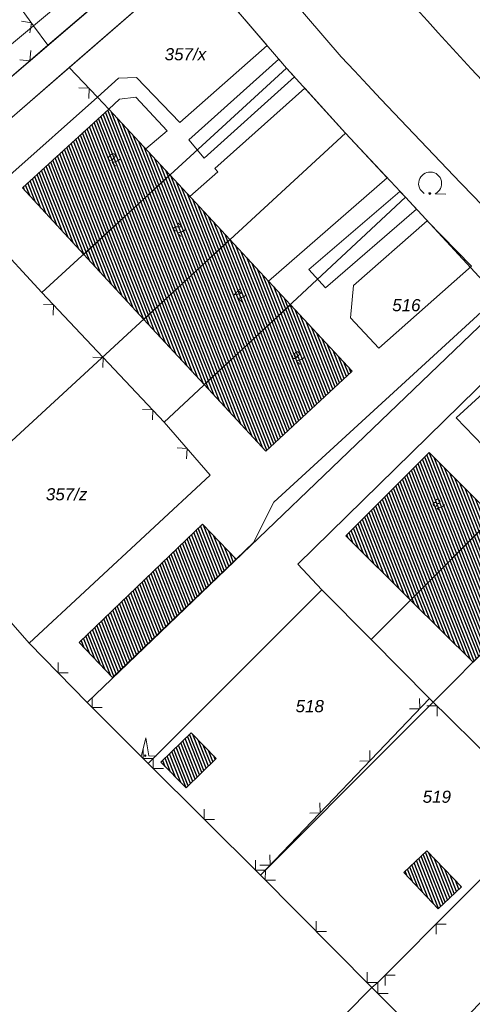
# Model space of a CAD drawing. Header units: metres. Extents: x 345144 to 348639, y 5629211 to 5635235.
# Tile 830 of 1056: x 347505 to 347536, y 5630599 to 5630667. Entities that reach past the tile are written whole.
import ezdxf
from ezdxf.enums import TextEntityAlignment as Align

# ---------------------------------------------------------------- set-up
doc = ezdxf.new("R2010")
doc.units = ezdxf.units.M
doc.header["$MEASUREMENT"] = 0
for name, color, linetype in [('081-083 Topographie', 7, 'Continuous'), ('AX Flurstück', 7, 'Continuous'), ('AX Gebäude', 7, 'Continuous'), ('Definitionslinie', 7, 'Continuous'), ('Präsentationsobjekt -Text (punktförmig)', 7, 'Continuous')]:
    doc.layers.add(name, color=color, linetype=linetype)
doc.styles.add('ARIAL', font='arial.ttf', dxfattribs={"height": 1})
doc.styles.add('ARIALIT', font='ariali.ttf', dxfattribs={"height": 1})
pattern_1 = [(111.5294117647, (0, 0), (-0.186045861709, -0.07339575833), [])]

# ---------------------------------------------------------------- blocks, each defined once
blk = doc.blocks.new('alk_7100_nrwx2')
at = {"true_color": 0x2e2e2e}
h = blk.add_hatch(color=250, dxfattribs=at)
edge = h.paths.add_edge_path(flags=0)
edge.add_arc((0.024073, -0.597267), 0.057254, 180, 360, ccw=False)
edge.add_arc((0.024073, -0.597267), 0.057255, 0, 180, ccw=False)
at = {"color": 250, "lineweight": 5, "true_color": 0x2e2e2e, "flags": 128}
blk.add_lwpolyline([(0.349382, -0.597267), (1, -0.597267)], dxfattribs=at)
at = {"color": 250, "lineweight": 5, "true_color": 0x2e2e2e}
for centre, radius, start, end in [((0.024073, 0.012362), 0.690995, -61.91481688, -118.08518312), ((0.024073, -0.597267), 0.057255, 0, 180), ((0.024073, -0.597267), 0.057254, 180, 0)]:
    blk.add_arc(centre, radius, start, end, dxfattribs=at)
blk = doc.blocks.new('alk_7200_nrwx2')
at = {"true_color": 0x2e2e2e}
h = blk.add_hatch(color=250, dxfattribs=at)
edge = h.paths.add_edge_path(flags=0)
edge.add_arc((-0.020544, -0.388118), 0.055525, 180, 360, ccw=False)
edge.add_arc((-0.020544, -0.388118), 0.055525, 0, 180, ccw=False)
at = {"color": 250, "lineweight": 5, "true_color": 0x2e2e2e, "flags": 128}
blk.add_lwpolyline([(-0.298168, -0.388118), (-0.020544, 1), (0.257079, -0.388118), (0.812326, -0.388118)], dxfattribs=at)
blk.add_lwpolyline([(-0.298168, -0.388118), (-0.020544, 1), (0.257079, -0.388118), (0.812326, -0.388118)], dxfattribs=at)
at = {"color": 250, "lineweight": 5, "true_color": 0x2e2e2e}
for start, end in [(0, 180), (180, 0)]:
    blk.add_arc((-0.020544, -0.388118), 0.055525, start, end, dxfattribs=at)

msp = doc.modelspace()

# ---------------------------------------------------------------- hatches: boundary and pattern name
at = {"layer": 'AX Gebäude', "true_color": 0x4f4f4f}
h = msp.add_hatch(dxfattribs=at)
h.set_pattern_fill('_USER', color=251, scale=0.2, angle=111.52941176, style=0, pattern_type=0)
h.set_pattern_definition(pattern_1)
h.paths.add_polyline_path([(347514.944, 5630656.062), (347508.989, 5630650.537), (347504.743, 5630655.15), (347510.729, 5630660.621)], flags=0)
h = msp.add_hatch(dxfattribs=at)
h.set_pattern_fill('_USER', color=251, scale=0.2, angle=111.52941176, style=0, pattern_type=0)
h.set_pattern_definition(pattern_1)
h.paths.add_polyline_path([(347519.119, 5630651.571), (347513.151, 5630646.041), (347508.989, 5630650.537), (347514.944, 5630656.062)], flags=0)
h = msp.add_hatch(dxfattribs=at)
h.set_pattern_fill('_USER', color=251, scale=0.2, angle=111.52941176, style=0, pattern_type=0)
h.set_pattern_definition(pattern_1)
h.paths.add_polyline_path([(347523.313, 5630647.054), (347517.335, 5630641.515), (347513.151, 5630646.041), (347519.119, 5630651.571)], flags=0)
h = msp.add_hatch(dxfattribs=at)
h.set_pattern_fill('_USER', color=251, scale=0.2, angle=111.52941176, style=0, pattern_type=0)
h.set_pattern_definition(pattern_1)
h.paths.add_polyline_path([(347517.335, 5630641.515), (347523.313, 5630647.054), (347527.592, 5630642.444), (347521.606, 5630636.898)], flags=0)
h = msp.add_hatch(dxfattribs=at)
h.set_pattern_fill('_USER', color=251, scale=0.2, angle=111.52941176, style=0, pattern_type=0)
h.set_pattern_definition(pattern_1)
h.paths.add_polyline_path([(347531.633, 5630626.57), (347527.148, 5630631.024), (347532.927, 5630636.804), (347537.381, 5630632.338)], flags=0)
h = msp.add_hatch(dxfattribs=at)
h.set_pattern_fill('_USER', color=251, scale=0.2, angle=111.52941176, style=0, pattern_type=0)
h.set_pattern_definition(pattern_1)
h.paths.add_polyline_path([(347541.691, 5630628.022), (347535.965, 5630622.275), (347531.633, 5630626.57), (347537.381, 5630632.338)], flags=0)
h = msp.add_hatch(dxfattribs=at)
h.set_pattern_fill('_USER', color=251, scale=0.2, angle=111.52941176, style=0, pattern_type=0)
h.set_pattern_definition(pattern_1)
h.paths.add_polyline_path([(347508.663, 5630623.642), (347517.213, 5630631.839), (347519.539, 5630629.413), (347510.989, 5630621.215)], flags=0)
h = msp.add_hatch(dxfattribs=at)
h.set_pattern_fill('_USER', color=251, scale=0.2, angle=111.52941176, style=0, pattern_type=0)
h.set_pattern_definition(pattern_1)
h.paths.add_polyline_path([(347516.426, 5630617.383), (347518.172, 5630615.604), (347516.082, 5630613.553), (347514.336, 5630615.332)], flags=0)
h = msp.add_hatch(dxfattribs=at)
h.set_pattern_fill('_USER', color=251, scale=0.2, angle=111.52941176, style=0, pattern_type=0)
h.set_pattern_definition(pattern_1)
h.paths.add_polyline_path([(347532.767, 5630609.203), (347535.15, 5630606.694), (347533.548, 5630605.173), (347531.165, 5630607.681)], flags=0)

# ---------------------------------------------------------------- linework, layer by layer
at = {"layer": '081-083 Topographie', "color": 7, "linetype": 'Continuous', "lineweight": 5, "flags": 128}
for points in [[(347506.51, 5630665.043), (347515.254, 5630672.535), (347515.254, 5630672.535), (347510.336, 5630678.278), (347510.336, 5630678.278), (347506.337, 5630675.053), (347506.337, 5630675.053), (347506.565, 5630674.722), (347506.565, 5630674.722), (347504.478, 5630673.118)], [(347504.447, 5630671.964), (347507.586, 5630668.116), (347507.586, 5630668.116), (347505.519, 5630666.398), (347505.519, 5630666.398), (347499.349, 5630661.269)], [(347516.592, 5630670.979), (347521.694, 5630665.025), (347521.694, 5630665.025), (347515.645, 5630659.698), (347515.645, 5630659.698), (347512.65, 5630662.82), (347512.65, 5630662.82), (347511.403, 5630662.758), (347511.403, 5630662.758), (347509.939, 5630661.451), (347509.939, 5630661.451), (347503.861, 5630656.026), (347503.861, 5630656.026), (347501.834, 5630658.17), (347501.834, 5630658.17), (347507.985, 5630663.509), (347507.985, 5630663.509), (347516.592, 5630670.979)], [(347522.025, 5630669.862), (347526.832, 5630664.238)], [(347497.133, 5630657.01), (347499.51, 5630659.047), (347499.51, 5630659.047), (347500.214, 5630659.65), (347500.214, 5630659.65), (347506.51, 5630665.043), (347506.51, 5630665.043), (347505.519, 5630666.398), (347505.519, 5630666.398), (347504.239, 5630668.149)], [(347516.27, 5630658.484), (347522.512, 5630664.07), (347522.512, 5630664.07), (347523.041, 5630663.452), (347523.041, 5630663.452), (347523.58, 5630662.859), (347523.58, 5630662.859), (347517.342, 5630657.22), (347517.342, 5630657.22), (347516.27, 5630658.484)], [(347507.985, 5630663.509), (347509.939, 5630661.451), (347509.939, 5630661.451), (347510.728, 5630660.62)], [(347516.348, 5630654.565), (347518.278, 5630656.258), (347518.278, 5630656.258), (347518.077, 5630656.508), (347518.077, 5630656.508), (347524.305, 5630662.062), (347524.305, 5630662.062), (347527.131, 5630658.953), (347527.131, 5630658.953), (347530.02, 5630655.848), (347530.02, 5630655.848), (347521.794, 5630648.699)], [(347510.728, 5630660.62), (347511.468, 5630661.316), (347511.468, 5630661.316), (347512.605, 5630661.434), (347512.605, 5630661.434), (347514.763, 5630659.115), (347514.763, 5630659.115), (347513.289, 5630657.863)], [(347497.195, 5630654.143), (347501.067, 5630657.503), (347501.067, 5630657.503), (347503.088, 5630655.264), (347503.088, 5630655.264), (347502.627, 5630651.654), (347502.627, 5630651.654), (347506.096, 5630647.892), (347506.096, 5630647.892), (347514.57, 5630638.92), (347514.57, 5630638.92), (347517.748, 5630635.245)], [(347530.892, 5630654.912), (347531.273, 5630654.502), (347531.273, 5630654.502), (347532.042, 5630653.671), (347532.042, 5630653.671), (347525.747, 5630648.218), (347525.747, 5630648.218), (347524.593, 5630649.491), (347524.593, 5630649.491), (347530.892, 5630654.912)], [(347527.676, 5630648.398), (347532.783, 5630652.87), (347532.783, 5630652.87), (347535.849, 5630649.737), (347535.849, 5630649.737), (347529.443, 5630644.053), (347529.443, 5630644.053), (347527.471, 5630646.156), (347527.471, 5630646.156), (347527.676, 5630648.398)], [(347537.643, 5630647.572), (347522.16, 5630633.37), (347522.16, 5630633.37), (347520.744, 5630630.566), (347520.744, 5630630.566), (347519.538, 5630629.413)], [(347532.949, 5630619.754), (347528.907, 5630623.838), (347528.907, 5630623.838), (347525.474, 5630627.279), (347525.474, 5630627.279), (347523.827, 5630629.063), (347523.827, 5630629.063), (347539.603, 5630644.536)], [(347540.071, 5630644.04), (347534.779, 5630639.208), (347534.779, 5630639.208), (347537.274, 5630636.628)], [(347487.971, 5630642.791), (347497.752, 5630631.858), (347497.752, 5630631.858), (347502.027, 5630627.229), (347502.027, 5630627.229), (347505.201, 5630623.58), (347505.201, 5630623.58), (347509.217, 5630619.484), (347509.217, 5630619.484), (347513.458, 5630615.249), (347513.458, 5630615.249), (347521.229, 5630607.498)], [(347505.201, 5630623.58), (347517.748, 5630635.245)], [(347521.229, 5630607.498), (347532.949, 5630619.754), (347532.949, 5630619.754), (347537.543, 5630615.221), (347537.543, 5630615.221), (347540.952, 5630611.701), (347540.952, 5630611.701), (347529.367, 5630600.068), (347529.367, 5630600.068), (347528.958, 5630599.719)], [(347521.229, 5630607.498), (347528.958, 5630599.719)], [(347528.958, 5630599.719), (347533.324, 5630595.349), (347533.324, 5630595.349), (347537.912, 5630591.29), (347537.912, 5630591.29), (347545.972, 5630583.998)]]:
    msp.add_lwpolyline(points, dxfattribs=at)
at = {"layer": '081-083 Topographie', "color": 7, "linetype": 'Continuous', "lineweight": 5}
for centre, radius, start, end in [((347852.186, 5630955.277), 430.424024, -138.80031274, -134.02132144), ((348148.767, 5631244.926), 850.882893, -136.964333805, -134.087717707)]:
    msp.add_arc(centre, radius, start, end, dxfattribs=at)
at = {"layer": 'AX Flurstück', "color": 8, "linetype": 'Continuous', "lineweight": 13, "true_color": 0x808080, "flags": 128}
for points in [[(347508.864, 5630679.999), (347515.255, 5630672.535), (347484.724, 5630646.38), (347481.275, 5630650.68), (347494.257, 5630661.34), (347491.015, 5630665.294), (347508.864, 5630679.999)], [(347473.986, 5630659.451), (347481.275, 5630650.68), (347484.724, 5630646.38), (347486.2, 5630644.602), (347490.285, 5630639.943), (347497.752, 5630631.858), (347502.027, 5630627.23), (347505.201, 5630623.579), (347509.218, 5630619.484), (347513.459, 5630615.249), (347521.229, 5630607.498), (347528.959, 5630599.719), (347499.615, 5630570.009), (347494.895, 5630574.977), (347459.923, 5630612.632), (347426.8, 5630652.129), (347423.141, 5630656.394), (347458.263, 5630678.708), (347459.457, 5630677.213), (347463.695, 5630671.907), (347467.281, 5630667.819), (347473.986, 5630659.451)], [(347484.724, 5630646.38), (347515.255, 5630672.535), (347516.593, 5630670.979), (347486.2, 5630644.602), (347484.724, 5630646.38)], [(347516.593, 5630670.979), (347523.042, 5630663.453), (347506.097, 5630647.892), (347502.628, 5630651.654), (347490.285, 5630639.943), (347486.2, 5630644.602), (347516.593, 5630670.979)], [(347584.891, 5630602.802), (347577.264, 5630609.646), (347572.726, 5630613.723), (347570.805, 5630615.452), (347568.23, 5630617.838), (347560.902, 5630624.65), (347557.333, 5630627.937), (347553.764, 5630631.484), (347549.436, 5630635.783), (347545.128, 5630640.101), (347538.06, 5630647.162), (347531.274, 5630654.503), (347527.132, 5630658.954), (347523.042, 5630663.453), (347516.593, 5630670.979)], [(347502.628, 5630651.654), (347506.097, 5630647.892), (347523.042, 5630663.453), (347527.132, 5630658.954), (347497.752, 5630631.858), (347490.285, 5630639.943), (347502.628, 5630651.654)], [(347497.752, 5630631.858), (347527.132, 5630658.954), (347531.274, 5630654.503), (347514.57, 5630638.92), (347517.748, 5630635.246), (347505.201, 5630623.579), (347502.027, 5630627.23), (347497.752, 5630631.858)], [(347514.57, 5630638.92), (347531.274, 5630654.503), (347538.06, 5630647.162), (347509.218, 5630619.484), (347505.201, 5630623.579), (347517.748, 5630635.246), (347514.57, 5630638.92)], [(347509.218, 5630619.484), (347538.06, 5630647.162), (347545.128, 5630640.101), (347528.908, 5630623.838), (347525.475, 5630627.28), (347513.459, 5630615.249), (347509.218, 5630619.484)], [(347525.475, 5630627.28), (347528.908, 5630623.838), (347545.128, 5630640.101), (347549.436, 5630635.783), (347521.229, 5630607.498), (347513.459, 5630615.249), (347525.475, 5630627.28)], [(347521.229, 5630607.498), (347549.436, 5630635.783), (347553.764, 5630631.484), (347537.544, 5630615.222), (347540.953, 5630611.701), (347529.367, 5630600.068), (347528.959, 5630599.719), (347521.229, 5630607.498)], [(347537.544, 5630615.222), (347553.764, 5630631.484), (347557.333, 5630627.937), (347560.902, 5630624.65), (347533.324, 5630595.349), (347528.959, 5630599.719), (347529.367, 5630600.068), (347540.953, 5630611.701), (347537.544, 5630615.222)], [(347603.391, 5630465.886), (347564.004, 5630505.285), (347531.494, 5630536.451), (347499.615, 5630570.009), (347528.959, 5630599.719), (347533.324, 5630595.349), (347537.912, 5630591.29), (347545.972, 5630583.998), (347554.178, 5630576.63), (347558.175, 5630573.036), (347563.224, 5630568.508), (347570.301, 5630562.156), (347577.416, 5630555.753), (347582.476, 5630551.225), (347587.504, 5630546.658), (347594.592, 5630540.336), (347601.868, 5630533.976), (347606.776, 5630529.414), (347611.826, 5630524.876), (347618.92, 5630518.454), (347626.018, 5630512.131), (347631.067, 5630507.593), (347636.116, 5630503.065)]]:
    msp.add_lwpolyline(points, dxfattribs=at)
at = {"layer": 'AX Gebäude', "color": 7, "linetype": 'Continuous', "lineweight": 5, "flags": 128}
for points in [[(347514.944, 5630656.062), (347508.989, 5630650.537), (347504.743, 5630655.15), (347510.729, 5630660.621), (347514.944, 5630656.062)], [(347519.119, 5630651.571), (347513.151, 5630646.041), (347508.989, 5630650.537), (347514.944, 5630656.062), (347519.119, 5630651.571)], [(347523.313, 5630647.054), (347517.335, 5630641.515), (347513.151, 5630646.041), (347519.119, 5630651.571), (347523.313, 5630647.054)], [(347517.335, 5630641.515), (347523.313, 5630647.054), (347527.592, 5630642.444), (347521.606, 5630636.898), (347517.335, 5630641.515)], [(347531.633, 5630626.57), (347527.148, 5630631.024), (347532.927, 5630636.804), (347537.381, 5630632.338), (347531.633, 5630626.57)], [(347541.691, 5630628.022), (347535.965, 5630622.275), (347531.633, 5630626.57), (347537.381, 5630632.338), (347541.691, 5630628.022)], [(347508.663, 5630623.642), (347517.213, 5630631.839), (347519.539, 5630629.413), (347510.989, 5630621.215), (347508.663, 5630623.642)], [(347516.426, 5630617.383), (347518.172, 5630615.604), (347516.082, 5630613.553), (347514.336, 5630615.332), (347516.426, 5630617.383)], [(347532.767, 5630609.203), (347535.15, 5630606.694), (347533.548, 5630605.173), (347531.165, 5630607.681), (347532.767, 5630609.203)]]:
    msp.add_lwpolyline(points, dxfattribs=at)
at = {"layer": 'Definitionslinie', "color": 7, "linetype": 'Continuous', "lineweight": 5, "flags": 128}
for points in [[(347506.51, 5630665.043), (347515.254, 5630672.535)], [(347507.985, 5630663.509), (347516.592, 5630670.979)], [(347516.592, 5630670.979), (347521.694, 5630665.025)], [(347522.025, 5630669.862), (347526.832, 5630664.238)], [(347499.349, 5630661.269), (347505.519, 5630666.398), (347505.519, 5630666.398), (347507.586, 5630668.116)], [(347504.239, 5630668.149), (347505.519, 5630666.398), (347505.519, 5630666.398), (347506.51, 5630665.043)], [(347505.266, 5630665.897), (347505.374, 5630666.596), (347504.676, 5630666.704)], [(347505.266, 5630665.897), (347505.374, 5630666.596), (347504.676, 5630666.704)], [(347500.214, 5630659.65), (347506.51, 5630665.043)], [(347515.645, 5630659.698), (347521.694, 5630665.025)], [(347504.556, 5630664.027), (347505.261, 5630663.973), (347505.315, 5630664.678)], [(347504.556, 5630664.027), (347505.261, 5630663.973), (347505.315, 5630664.678)], [(347516.27, 5630658.484), (347522.512, 5630664.07)], [(347522.512, 5630664.07), (347523.041, 5630663.452)], [(347501.834, 5630658.17), (347507.985, 5630663.509)], [(347507.985, 5630663.509), (347509.939, 5630661.451), (347509.939, 5630661.451), (347510.728, 5630660.62)], [(347523.041, 5630663.452), (347523.58, 5630662.859)], [(347503.861, 5630656.026), (347509.939, 5630661.451), (347509.939, 5630661.451), (347511.403, 5630662.758)], [(347511.403, 5630662.758), (347512.65, 5630662.82)], [(347512.65, 5630662.82), (347515.645, 5630659.698)], [(347517.342, 5630657.22), (347523.58, 5630662.859)], [(347509.338, 5630661.358), (347509.357, 5630662.065), (347508.65, 5630662.083)], [(347509.338, 5630661.358), (347509.357, 5630662.065), (347508.65, 5630662.083)], [(347518.077, 5630656.508), (347524.305, 5630662.062)], [(347524.305, 5630662.062), (347527.131, 5630658.953)], [(347510.728, 5630660.62), (347511.468, 5630661.316)], [(347511.468, 5630661.316), (347512.605, 5630661.434)], [(347512.605, 5630661.434), (347514.763, 5630659.115)], [(347513.289, 5630657.863), (347514.763, 5630659.115)], [(347527.131, 5630658.953), (347530.02, 5630655.848)], [(347516.27, 5630658.484), (347517.342, 5630657.22)], [(347516.348, 5630654.565), (347518.278, 5630656.258)], [(347518.077, 5630656.508), (347518.278, 5630656.258)], [(347521.794, 5630648.699), (347530.02, 5630655.848)], [(347524.593, 5630649.491), (347530.892, 5630654.912)], [(347530.892, 5630654.912), (347531.273, 5630654.502)], [(347531.273, 5630654.502), (347532.042, 5630653.671)], [(347525.747, 5630648.218), (347532.042, 5630653.671)], [(347527.676, 5630648.398), (347532.783, 5630652.87)], [(347532.783, 5630652.87), (347535.849, 5630649.737)], [(347502.627, 5630651.654), (347506.096, 5630647.892)], [(347524.593, 5630649.491), (347525.747, 5630648.218)], [(347529.443, 5630644.053), (347535.849, 5630649.737)], [(347527.471, 5630646.156), (347527.676, 5630648.398)], [(347506.096, 5630647.892), (347514.57, 5630638.92)], [(347522.16, 5630633.37), (347537.643, 5630647.572)], [(347506.88, 5630646.334), (347506.9, 5630647.041), (347506.193, 5630647.061)], [(347506.88, 5630646.334), (347506.9, 5630647.041), (347506.193, 5630647.061)], [(347527.471, 5630646.156), (347529.443, 5630644.053)], [(347523.827, 5630629.063), (347539.603, 5630644.536)], [(347534.779, 5630639.208), (347540.071, 5630644.04)], [(347510.313, 5630642.699), (347510.333, 5630643.406), (347509.626, 5630643.426)], [(347510.313, 5630642.699), (347510.333, 5630643.406), (347509.626, 5630643.426)], [(347513.746, 5630639.064), (347513.766, 5630639.771), (347513.059, 5630639.791)], [(347513.746, 5630639.064), (347513.766, 5630639.771), (347513.059, 5630639.791)], [(347534.779, 5630639.208), (347537.274, 5630636.628)], [(347514.57, 5630638.92), (347517.748, 5630635.245)], [(347516.108, 5630636.377), (347516.159, 5630637.083), (347515.454, 5630637.134)], [(347516.108, 5630636.377), (347516.159, 5630637.083), (347515.454, 5630637.134)], [(347505.201, 5630623.58), (347517.748, 5630635.245)], [(347520.744, 5630630.566), (347522.16, 5630633.37)], [(347519.538, 5630629.413), (347520.744, 5630630.566)], [(347523.827, 5630629.063), (347525.474, 5630627.279)], [(347502.027, 5630627.229), (347505.201, 5630623.58)], [(347525.474, 5630627.279), (347528.907, 5630623.838)], [(347505.201, 5630623.58), (347509.217, 5630619.484)], [(347528.907, 5630623.838), (347532.949, 5630619.754)], [(347507.216, 5630622.239), (347507.209, 5630621.532), (347507.916, 5630621.525)], [(347507.216, 5630622.239), (347507.209, 5630621.532), (347507.916, 5630621.525)], [(347509.217, 5630619.484), (347513.458, 5630615.249)], [(347509.568, 5630619.84), (347509.568, 5630619.133), (347510.276, 5630619.134)], [(347509.568, 5630619.84), (347509.568, 5630619.133), (347510.276, 5630619.134)], [(347521.229, 5630607.498), (347532.949, 5630619.754)], [(347531.566, 5630619.031), (347532.272, 5630619.047), (347532.257, 5630619.753)], [(347531.566, 5630619.031), (347532.272, 5630619.047), (347532.257, 5630619.753)], [(347532.949, 5630619.754), (347537.543, 5630615.221)], [(347533.471, 5630618.536), (347533.466, 5630619.243), (347532.759, 5630619.239)], [(347533.471, 5630618.536), (347533.466, 5630619.243), (347532.759, 5630619.239)], [(347513.106, 5630616.307), (347513.107, 5630615.6), (347513.814, 5630615.601)], [(347513.106, 5630616.307), (347513.107, 5630615.6), (347513.814, 5630615.601)], [(347528.11, 5630615.417), (347528.817, 5630615.433), (347528.801, 5630616.14)], [(347528.11, 5630615.417), (347528.817, 5630615.433), (347528.801, 5630616.14)], [(347513.458, 5630615.249), (347521.229, 5630607.498)], [(347513.802, 5630615.612), (347513.803, 5630614.904), (347514.511, 5630614.905)], [(347513.802, 5630615.612), (347513.803, 5630614.904), (347514.511, 5630614.905)], [(347524.654, 5630611.803), (347525.361, 5630611.819), (347525.345, 5630612.526)], [(347524.654, 5630611.803), (347525.361, 5630611.819), (347525.345, 5630612.526)], [(347517.343, 5630612.081), (347517.344, 5630611.374), (347518.051, 5630611.374)], [(347517.343, 5630612.081), (347517.344, 5630611.374), (347518.051, 5630611.374)], [(347529.367, 5630600.068), (347540.952, 5630611.701)], [(347520.883, 5630608.55), (347520.884, 5630607.843), (347521.591, 5630607.843)], [(347520.883, 5630608.55), (347520.884, 5630607.843), (347521.591, 5630607.843)], [(347521.199, 5630608.19), (347521.906, 5630608.205), (347521.89, 5630608.912)], [(347521.199, 5630608.19), (347521.906, 5630608.205), (347521.89, 5630608.912)], [(347521.572, 5630607.863), (347521.569, 5630607.155), (347522.276, 5630607.153)], [(347521.572, 5630607.863), (347521.569, 5630607.155), (347522.276, 5630607.153)], [(347521.229, 5630607.498), (347528.958, 5630599.719)], [(347525.096, 5630604.316), (347525.094, 5630603.609), (347525.801, 5630603.606)], [(347525.096, 5630604.316), (347525.094, 5630603.609), (347525.801, 5630603.606)], [(347534.102, 5630604.114), (347533.395, 5630604.113), (347533.397, 5630603.406)], [(347534.102, 5630604.114), (347533.395, 5630604.113), (347533.397, 5630603.406)], [(347528.62, 5630600.769), (347528.618, 5630600.062), (347529.325, 5630600.059)], [(347528.62, 5630600.769), (347528.618, 5630600.062), (347529.325, 5630600.059)], [(347530.574, 5630600.572), (347529.867, 5630600.57), (347529.869, 5630599.863)], [(347530.574, 5630600.572), (347529.867, 5630600.57), (347529.869, 5630599.863)], [(347528.958, 5630599.719), (347529.367, 5630600.068)], [(347528.958, 5630599.719), (347533.324, 5630595.349)], [(347529.374, 5630600.01), (347529.374, 5630599.303), (347530.081, 5630599.302)], [(347529.374, 5630600.01), (347529.374, 5630599.303), (347530.081, 5630599.302)]]:
    msp.add_lwpolyline(points, dxfattribs=at)
at = {"layer": 'Definitionslinie', "color": 7, "linetype": 'Continuous', "lineweight": 5}
for centre, radius, start, end in [((347852.186, 5630955.277), 430.424024, -138.80031274, -134.02132144), ((348148.767, 5631244.926), 850.882893, -136.964333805, -134.087717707)]:
    msp.add_arc(centre, radius, start, end, dxfattribs=at)

# ---------------------------------------------------------------- block references
at = {"layer": '081-083 Topographie', "rotation": -2.326094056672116}
for name, p, xscale, yscale in [('alk_7100_nrwx2', (347532.959, 5630655.447), 1.15275, 1.15275), ('alk_7200_nrwx2', (347513.285, 5630616.137), 0.9005, 0.9005)]:
    msp.add_blockref(name, p, dxfattribs=dict(at, xscale=xscale, yscale=yscale))

# ---------------------------------------------------------------- texts
at = {"layer": 'Präsentationsobjekt -Text (punktförmig)', "color": 8, "true_color": 0x808080, "style": 'ARIALIT'}
for s, p in [('357/x', (347516.034, 5630664.421)), ('516', (347531.341, 5630647.025)), ('357/z', (347507.804, 5630633.914)), ('518', (347524.648, 5630619.224)), ('519', (347533.451, 5630612.945))]:
    msp.add_text(s, height=0.8421, dxfattribs=at).set_placement(p, align=Align.MIDDLE_CENTER)
at = {"layer": 'Präsentationsobjekt -Text (punktförmig)', "color": 7, "style": 'ARIAL'}
for s, height, rotation, p in [('70', 0.5894702, 135.21804383, (347511.306, 5630657.346)), ('72', 0.5894702, 135.21804383, (347515.833, 5630652.462)), ('74', 0.5894702, 135.21804383, (347520.044, 5630647.931)), ('76', 0.5894702, 135.21804383, (347524.066, 5630643.598)), ('78', 0.5894701, 137.5098824, (347533.795, 5630633.383))]:
    msp.add_text(s, height=height, rotation=rotation, dxfattribs=at).set_placement(p, align=Align.CENTER)

doc.saveas('drawing.dxf')
